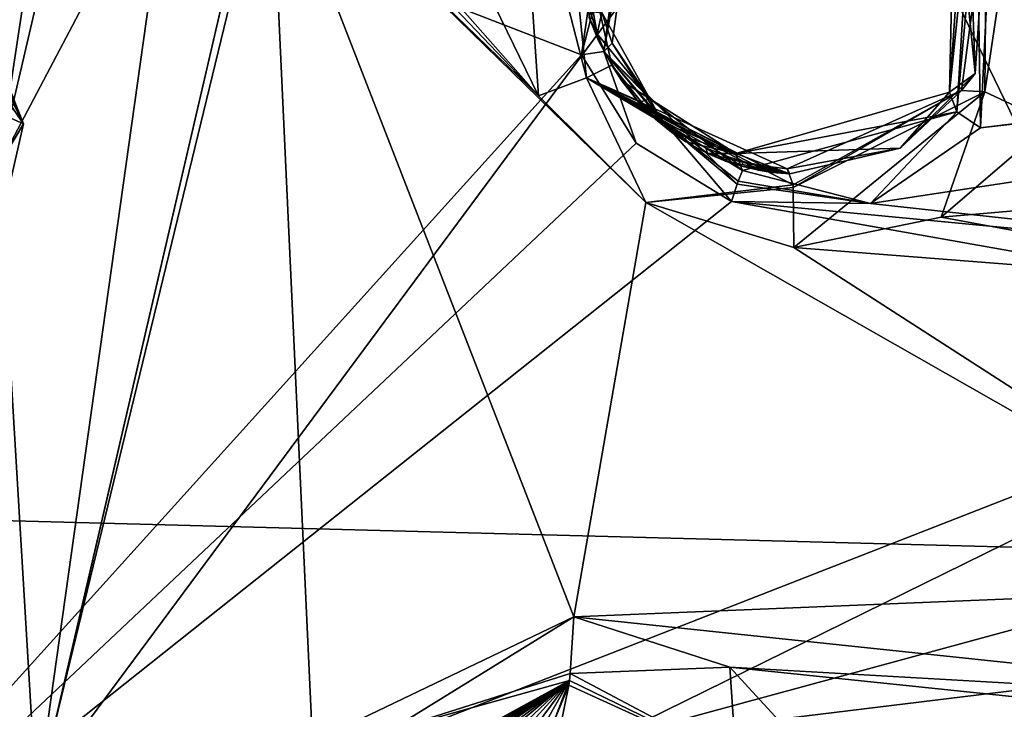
# Model space of a CAD drawing. Header units: millimetres. Extents: x -147 to 294, y -82 to 275.
# Tile 439 of 609: x 184 to 195, y 230 to 237. Entities that reach past the tile are written whole.
import ezdxf

# ---------------------------------------------------------------- set-up
doc = ezdxf.new("R2010")
doc.units = ezdxf.units.MM
doc.header["$LTSCALE"] = 67.506716
for name, color, linetype in [('1606', 7, 'CONTINUOUS'), ('1607', 7, 'CONTINUOUS'), ('1623', 7, 'CONTINUOUS'), ('1624', 7, 'CONTINUOUS'), ('1626', 7, 'CONTINUOUS'), ('1629', 7, 'CONTINUOUS'), ('1630', 7, 'CONTINUOUS'), ('1762', 7, 'CONTINUOUS'), ('2223', 7, 'CONTINUOUS'), ('2439', 7, 'CONTINUOUS'), ('2441', 7, 'CONTINUOUS'), ('2446', 7, 'CONTINUOUS'), ('2448', 7, 'CONTINUOUS'), ('2449', 7, 'CONTINUOUS'), ('2450', 7, 'CONTINUOUS'), ('2457', 7, 'CONTINUOUS'), ('2519', 7, 'CONTINUOUS'), ('2520', 7, 'CONTINUOUS'), ('3736', 7, 'CONTINUOUS'), ('557', 7, 'CONTINUOUS'), ('601', 7, 'CONTINUOUS'), ('841', 7, 'CONTINUOUS')]:
    doc.layers.add(name, color=color, linetype=linetype)

msp = doc.modelspace()

# ---------------------------------------------------------------- linework, layer by layer
at = {"layer": '1606', "linetype": 'CONTINUOUS'}
for points in [[(187.071, 239.47, -8.109), (189.781, 236.397, -8.307), (187.019, 239.299, -8.143), (187.071, 239.47, -8.109)], [(188.329, 239.384, -7.984), (189.781, 236.397, -8.307), (187.071, 239.47, -8.109), (188.329, 239.384, -7.984)], [(189.585, 239.301, -7.865), (189.781, 236.397, -8.307), (188.329, 239.384, -7.984), (189.585, 239.301, -7.865)], [(187.019, 239.299, -8.143), (189.781, 236.397, -8.307), (186.968, 239.125, -8.177), (187.019, 239.299, -8.143)], [(184.683, 229.706, -10.083), (186.968, 239.125, -8.177), (187.409, 229.613, -9.726), (184.683, 229.706, -10.083)], [(189.781, 236.397, -8.307), (190.905, 235.28, -8.366), (186.968, 239.125, -8.177), (189.781, 236.397, -8.307)], [(186.968, 239.125, -8.177), (190.905, 235.28, -8.366), (190.15, 230.931, -9.162), (186.968, 239.125, -8.177)], [(187.409, 229.613, -9.726), (186.968, 239.125, -8.177), (190.15, 230.931, -9.162), (187.409, 229.613, -9.726)], [(194.003, 235.123, -8.089), (195.158, 236.116, -7.839), (200.854, 235.719, -7.494), (194.003, 235.123, -8.089)], [(198.138, 234.363, -7.867), (194.003, 235.123, -8.089), (200.854, 235.719, -7.494), (198.138, 234.363, -7.867)], [(190.15, 230.931, -9.162), (190.905, 235.28, -8.366), (197.973, 231.25, -8.353), (190.15, 230.931, -9.162)], [(190.905, 235.28, -8.366), (192.458, 234.807, -8.284), (197.973, 231.25, -8.353), (190.905, 235.28, -8.366)], [(192.458, 234.807, -8.284), (194.003, 235.123, -8.089), (198.138, 234.363, -7.867), (192.458, 234.807, -8.284)], [(197.973, 231.25, -8.353), (192.458, 234.807, -8.284), (198.138, 234.363, -7.867), (197.973, 231.25, -8.353)], [(199.129, 229.982, -8.465), (190.15, 230.931, -9.162), (197.973, 231.25, -8.353), (199.129, 229.982, -8.465)], [(191.789, 230.401, -9.067), (190.15, 230.931, -9.162), (199.129, 229.982, -8.465), (191.789, 230.401, -9.067)], [(192.937, 229.15, -9.156), (191.789, 230.401, -9.067), (200.763, 229.469, -8.431), (192.937, 229.15, -9.156)], [(200.763, 229.469, -8.431), (191.789, 230.401, -9.067), (199.129, 229.982, -8.465), (200.763, 229.469, -8.431)]]:
    msp.add_3dface(points, dxfattribs=at)
at = {"layer": '1607', "linetype": 'CONTINUOUS'}
for points in [[(186.9, 239.261, -8.732), (184.515, 228.989, -10.425), (185.938, 239.124, -8.837), (186.9, 239.261, -8.732)], [(185.938, 239.124, -8.837), (184.515, 228.989, -10.425), (184.113, 235.665, -9.467), (185.938, 239.124, -8.837)], [(184.113, 235.665, -9.467), (184.515, 228.989, -10.425), (182.876, 229.94, -10.45), (184.113, 235.665, -9.467)]]:
    msp.add_3dface(points, dxfattribs=at)
at = {"layer": '1623', "linetype": 'CONTINUOUS'}
for points in [[(183.243, 238.971, -20.242), (183.209, 238.827, -20.27), (184.377, 236.105, -8.355), (183.243, 238.971, -20.242)], [(183.209, 238.827, -20.27), (183.173, 238.684, -20.3), (184.377, 236.105, -8.355), (183.209, 238.827, -20.27)], [(183.173, 238.684, -20.3), (183.642, 237.175, -14.883), (184.377, 236.105, -8.355), (183.173, 238.684, -20.3)], [(183.642, 237.175, -14.883), (184.113, 235.665, -9.467), (184.377, 236.105, -8.355), (183.642, 237.175, -14.883)], [(184.377, 236.105, -8.355), (184.113, 235.665, -9.467), (183.017, 230.122, -9.634), (184.377, 236.105, -8.355)]]:
    msp.add_3dface(points, dxfattribs=at)
at = {"layer": '1624', "linetype": 'CONTINUOUS'}
for points in [[(185.246, 240.515, -15.019), (184.113, 235.665, -9.467), (184.935, 241.077, -17.649), (185.246, 240.515, -15.019)], [(184.935, 241.077, -17.649), (184.113, 235.665, -9.467), (184.383, 240.653, -19.104), (184.935, 241.077, -17.649)], [(184.383, 240.653, -19.104), (184.113, 235.665, -9.467), (183.843, 240.224, -20.561), (184.383, 240.653, -19.104)], [(185.938, 239.124, -8.837), (184.113, 235.665, -9.467), (185.246, 240.515, -15.019), (185.938, 239.124, -8.837)]]:
    msp.add_3dface(points, dxfattribs=at)
at = {"layer": '1626', "linetype": 'CONTINUOUS'}
for points in [[(184.683, 229.706, -10.083), (184.515, 228.989, -10.425), (186.9, 239.261, -8.732), (184.683, 229.706, -10.083)], [(186.968, 239.125, -8.177), (184.683, 229.706, -10.083), (186.9, 239.261, -8.732), (186.968, 239.125, -8.177)]]:
    msp.add_3dface(points, dxfattribs=at)
at = {"layer": '1629', "linetype": 'CONTINUOUS'}
for points in [[(189.781, 236.397, -8.307), (189.585, 239.301, -7.865), (190.282, 236.588, -8.042), (189.781, 236.397, -8.307)], [(189.585, 239.301, -7.865), (190.025, 239.067, -7.72), (190.282, 236.588, -8.042), (189.585, 239.301, -7.865)], [(190.282, 236.588, -8.042), (190.025, 239.067, -7.72), (190.551, 236.72, -7.318), (190.282, 236.588, -8.042)], [(190.551, 236.72, -7.318), (190.025, 239.067, -7.72), (190.409, 236.977, -7.313), (190.551, 236.72, -7.318)], [(190.409, 236.977, -7.313), (190.025, 239.067, -7.72), (190.311, 237.22, -7.301), (190.409, 236.977, -7.313)], [(190.861, 236.333, -7.305), (190.282, 236.588, -8.042), (190.551, 236.72, -7.318), (190.861, 236.333, -7.305)], [(190.905, 235.28, -8.366), (189.781, 236.397, -8.307), (190.282, 236.588, -8.042), (190.905, 235.28, -8.366)], [(192.451, 235.464, -7.879), (190.905, 235.28, -8.366), (190.282, 236.588, -8.042), (192.451, 235.464, -7.879)], [(192.451, 235.464, -7.879), (190.282, 236.588, -8.042), (192.388, 235.632, -7.098), (192.451, 235.464, -7.879)], [(192.388, 235.632, -7.098), (190.282, 236.588, -8.042), (192.135, 235.662, -7.142), (192.388, 235.632, -7.098)], [(192.135, 235.662, -7.142), (190.282, 236.588, -8.042), (191.938, 235.706, -7.174), (192.135, 235.662, -7.142)], [(191.938, 235.706, -7.174), (190.282, 236.588, -8.042), (191.763, 235.76, -7.201), (191.938, 235.706, -7.174)], [(191.763, 235.76, -7.201), (190.282, 236.588, -8.042), (191.536, 235.854, -7.232), (191.763, 235.76, -7.201)], [(191.536, 235.854, -7.232), (190.282, 236.588, -8.042), (191.321, 235.97, -7.26), (191.536, 235.854, -7.232)], [(191.321, 235.97, -7.26), (190.282, 236.588, -8.042), (191.187, 236.058, -7.275), (191.321, 235.97, -7.26)], [(191.187, 236.058, -7.275), (190.282, 236.588, -8.042), (191.058, 236.154, -7.288), (191.187, 236.058, -7.275)], [(191.058, 236.154, -7.288), (190.282, 236.588, -8.042), (190.861, 236.333, -7.305), (191.058, 236.154, -7.288)], [(192.453, 235.435, -7.916), (190.905, 235.28, -8.366), (192.451, 235.464, -7.879), (192.453, 235.435, -7.916)], [(192.458, 234.807, -8.284), (190.905, 235.28, -8.366), (192.453, 235.435, -7.916), (192.458, 234.807, -8.284)]]:
    msp.add_3dface(points, dxfattribs=at)
at = {"layer": '1630', "linetype": 'CONTINUOUS'}
for points in [[(194.791, 238.647, -7.175), (195.158, 236.116, -7.839), (194.461, 236.44, -7.487), (194.791, 238.647, -7.175)], [(194.791, 238.647, -7.175), (194.461, 236.44, -7.487), (194.479, 238.44, -6.419), (194.791, 238.647, -7.175)], [(194.479, 238.44, -6.419), (194.461, 236.44, -7.487), (194.218, 236.453, -6.678), (194.479, 238.44, -6.419)], [(192.451, 235.464, -7.879), (192.388, 235.632, -7.098), (194.218, 236.453, -6.678), (192.451, 235.464, -7.879)], [(192.453, 235.435, -7.916), (192.451, 235.464, -7.879), (194.218, 236.453, -6.678), (192.453, 235.435, -7.916)], [(194.461, 236.44, -7.487), (192.453, 235.435, -7.916), (194.218, 236.453, -6.678), (194.461, 236.44, -7.487)], [(192.458, 234.807, -8.284), (192.453, 235.435, -7.916), (194.461, 236.44, -7.487), (192.458, 234.807, -8.284)], [(194.003, 235.123, -8.089), (192.458, 234.807, -8.284), (194.461, 236.44, -7.487), (194.003, 235.123, -8.089)], [(195.158, 236.116, -7.839), (194.003, 235.123, -8.089), (194.461, 236.44, -7.487), (195.158, 236.116, -7.839)]]:
    msp.add_3dface(points, dxfattribs=at)
at = {"layer": '1762', "linetype": 'CONTINUOUS'}
msp.add_3dface([(184.377, 236.105, -8.355), (183.017, 230.122, -9.634), (183.841, 236.341, -8.242), (184.377, 236.105, -8.355)], dxfattribs=at)
at = {"layer": '2223', "linetype": 'CONTINUOUS'}
for points in [[(190.231, 236.83, -5.85), (184.184, 239.17, -6.155), (181.297, 226.935, -8.747), (190.231, 236.83, -5.85)], [(190.527, 238.872, -5.499), (184.184, 239.17, -6.155), (190.231, 236.83, -5.85), (190.527, 238.872, -5.499)], [(209.84, 237.958, -4.563), (194.542, 238.644, -5.179), (194.418, 236.062, -5.575), (209.84, 237.958, -4.563)], [(193.262, 235.269, -5.798), (210.696, 237.928, -4.557), (194.418, 236.062, -5.575), (193.262, 235.269, -5.798)], [(210.696, 237.928, -4.557), (193.262, 235.269, -5.798), (201.624, 234.35, -5.316), (210.696, 237.928, -4.557)], [(210.696, 237.928, -4.557), (209.84, 237.958, -4.563), (194.418, 236.062, -5.575), (210.696, 237.928, -4.557)], [(190.805, 235.903, -5.937), (190.231, 236.83, -5.85), (181.297, 226.935, -8.747), (190.805, 235.903, -5.937)], [(191.804, 235.289, -5.933), (190.805, 235.903, -5.937), (181.297, 226.935, -8.747), (191.804, 235.289, -5.933)], [(191.804, 235.289, -5.933), (181.297, 226.935, -8.747), (199.281, 233.964, -5.515), (191.804, 235.289, -5.933)], [(193.262, 235.269, -5.798), (191.804, 235.289, -5.933), (201.624, 234.35, -5.316), (193.262, 235.269, -5.798)], [(201.624, 234.35, -5.316), (191.804, 235.289, -5.933), (199.281, 233.964, -5.515), (201.624, 234.35, -5.316)], [(181.297, 226.935, -8.747), (190.476, 229.631, -6.997), (199.281, 233.964, -5.515), (181.297, 226.935, -8.747)], [(199.281, 233.964, -5.515), (190.476, 229.631, -6.997), (198.492, 231.81, -5.892), (199.281, 233.964, -5.515)], [(198.492, 231.81, -5.892), (190.476, 229.631, -6.997), (199.039, 230.677, -6.027), (198.492, 231.81, -5.892)], [(199.039, 230.677, -6.027), (190.476, 229.631, -6.997), (200.051, 229.978, -6.065), (199.039, 230.677, -6.027)], [(190.476, 229.631, -6.997), (209.505, 229.187, -5.741), (200.051, 229.978, -6.065), (190.476, 229.631, -6.997)]]:
    msp.add_3dface(points, dxfattribs=at)
at = {"layer": '2439', "linetype": 'CONTINUOUS'}
for points in [[(190.527, 238.872, -5.499), (190.231, 236.83, -5.85), (190.725, 238.755, -5.608), (190.527, 238.872, -5.499)], [(190.725, 238.755, -5.608), (190.231, 236.83, -5.85), (190.467, 236.863, -5.921), (190.725, 238.755, -5.608)], [(190.725, 238.755, -5.608), (190.467, 236.863, -5.921), (190.801, 238.756, -5.853), (190.725, 238.755, -5.608)], [(190.801, 238.756, -5.853), (190.467, 236.863, -5.921), (190.552, 236.952, -6.148), (190.801, 238.756, -5.853)], [(190.552, 236.952, -6.148), (190.467, 236.863, -5.921), (191.073, 236.133, -6.199), (190.552, 236.952, -6.148)], [(190.231, 236.83, -5.85), (190.805, 235.903, -5.937), (190.467, 236.863, -5.921), (190.231, 236.83, -5.85)], [(190.805, 235.903, -5.937), (191.804, 235.289, -5.933), (190.467, 236.863, -5.921), (190.805, 235.903, -5.937)], [(190.467, 236.863, -5.921), (191.804, 235.289, -5.933), (191.864, 235.47, -5.962), (190.467, 236.863, -5.921)], [(190.467, 236.863, -5.921), (191.864, 235.47, -5.962), (191.073, 236.133, -6.199), (190.467, 236.863, -5.921)], [(191.073, 236.133, -6.199), (191.864, 235.47, -5.962), (191.875, 235.501, -5.982), (191.073, 236.133, -6.199)], [(191.921, 235.615, -6.166), (191.073, 236.133, -6.199), (191.875, 235.501, -5.982), (191.921, 235.615, -6.166)]]:
    msp.add_3dface(points, dxfattribs=at)
at = {"layer": '2441', "linetype": 'CONTINUOUS'}
for points in [[(190.801, 238.756, -5.853), (190.552, 236.952, -6.148), (190.445, 237.273, -6.776), (190.801, 238.756, -5.853)], [(190.445, 237.273, -6.776), (190.552, 236.952, -6.148), (190.947, 236.366, -6.867), (190.445, 237.273, -6.776)], [(190.552, 236.952, -6.148), (191.073, 236.133, -6.199), (190.947, 236.366, -6.867), (190.552, 236.952, -6.148)], [(191.073, 236.133, -6.199), (191.921, 235.615, -6.166), (190.947, 236.366, -6.867), (191.073, 236.133, -6.199)], [(190.947, 236.366, -6.867), (191.921, 235.615, -6.166), (191.851, 235.794, -6.867), (190.947, 236.366, -6.867)]]:
    msp.add_3dface(points, dxfattribs=at)
at = {"layer": '2446', "linetype": 'CONTINUOUS'}
for points in [[(194.093, 236.437, -6.562), (194.247, 238.63, -5.473), (194.144, 238.817, -6.2), (194.093, 236.437, -6.562)], [(194.309, 238.533, -5.479), (194.247, 238.63, -5.473), (194.093, 236.437, -6.562), (194.309, 238.533, -5.479)], [(194.168, 236.23, -5.811), (194.309, 238.533, -5.479), (194.093, 236.437, -6.562), (194.168, 236.23, -5.811)], [(191.851, 235.794, -6.867), (194.168, 236.23, -5.811), (194.093, 236.437, -6.562), (191.851, 235.794, -6.867)], [(191.851, 235.794, -6.867), (191.921, 235.615, -6.166), (194.168, 236.23, -5.811), (191.851, 235.794, -6.867)]]:
    msp.add_3dface(points, dxfattribs=at)
at = {"layer": '2448', "linetype": 'CONTINUOUS'}
for points in [[(194.418, 236.062, -5.575), (194.542, 238.644, -5.179), (194.38, 238.555, -5.281), (194.418, 236.062, -5.575)], [(194.168, 236.23, -5.811), (194.418, 236.062, -5.575), (194.38, 238.555, -5.281), (194.168, 236.23, -5.811)], [(194.309, 238.533, -5.479), (194.168, 236.23, -5.811), (194.38, 238.555, -5.281), (194.309, 238.533, -5.479)], [(191.921, 235.615, -6.166), (193.262, 235.269, -5.798), (194.168, 236.23, -5.811), (191.921, 235.615, -6.166)], [(193.262, 235.269, -5.798), (194.418, 236.062, -5.575), (194.168, 236.23, -5.811), (193.262, 235.269, -5.798)], [(193.262, 235.269, -5.798), (191.921, 235.615, -6.166), (191.875, 235.501, -5.982), (193.262, 235.269, -5.798)], [(191.864, 235.47, -5.962), (193.262, 235.269, -5.798), (191.875, 235.501, -5.982), (191.864, 235.47, -5.962)], [(191.804, 235.289, -5.933), (193.262, 235.269, -5.798), (191.864, 235.47, -5.962), (191.804, 235.289, -5.933)]]:
    msp.add_3dface(points, dxfattribs=at)
at = {"layer": '2449', "linetype": 'CONTINUOUS'}
for points in [[(194.093, 236.437, -6.562), (194.144, 238.817, -6.2), (194.361, 236.631, -6.509), (194.093, 236.437, -6.562)], [(194.361, 236.631, -6.509), (194.144, 238.817, -6.2), (194.285, 238.809, -6.19), (194.361, 236.631, -6.509)], [(190.326, 237.281, -6.786), (190.445, 237.273, -6.776), (190.396, 237.049, -6.816), (190.326, 237.281, -6.786)], [(190.445, 237.273, -6.776), (190.947, 236.366, -6.867), (190.396, 237.049, -6.816), (190.445, 237.273, -6.776)], [(190.396, 237.049, -6.816), (190.947, 236.366, -6.867), (190.48, 236.849, -6.839), (190.396, 237.049, -6.816)], [(190.48, 236.849, -6.839), (190.947, 236.366, -6.867), (190.653, 236.554, -6.868), (190.48, 236.849, -6.839)], [(190.653, 236.554, -6.868), (190.947, 236.366, -6.867), (190.832, 236.327, -6.885), (190.653, 236.554, -6.868)], [(193.575, 235.85, -6.696), (194.093, 236.437, -6.562), (194.361, 236.631, -6.509), (193.575, 235.85, -6.696)], [(191.851, 235.794, -6.867), (194.093, 236.437, -6.562), (193.575, 235.85, -6.696), (191.851, 235.794, -6.867)], [(190.947, 236.366, -6.867), (191.851, 235.794, -6.867), (190.832, 236.327, -6.885), (190.947, 236.366, -6.867)], [(190.832, 236.327, -6.885), (191.851, 235.794, -6.867), (191.008, 236.152, -6.895), (190.832, 236.327, -6.885)], [(191.008, 236.152, -6.895), (191.851, 235.794, -6.867), (191.174, 236.018, -6.899), (191.008, 236.152, -6.895)], [(191.174, 236.018, -6.899), (191.851, 235.794, -6.867), (191.327, 235.915, -6.9), (191.174, 236.018, -6.899)], [(191.327, 235.915, -6.9), (191.851, 235.794, -6.867), (191.552, 235.793, -6.896), (191.327, 235.915, -6.9)], [(192.415, 235.579, -6.846), (191.851, 235.794, -6.867), (193.575, 235.85, -6.696), (192.415, 235.579, -6.846)], [(191.851, 235.794, -6.867), (192.415, 235.579, -6.846), (191.552, 235.793, -6.896), (191.851, 235.794, -6.867)], [(191.552, 235.793, -6.896), (192.415, 235.579, -6.846), (191.741, 235.714, -6.89), (191.552, 235.793, -6.896)], [(191.741, 235.714, -6.89), (192.415, 235.579, -6.846), (191.899, 235.663, -6.883), (191.741, 235.714, -6.89)], [(191.899, 235.663, -6.883), (192.415, 235.579, -6.846), (192.087, 235.618, -6.871), (191.899, 235.663, -6.883)], [(192.087, 235.618, -6.871), (192.415, 235.579, -6.846), (192.228, 235.595, -6.861), (192.087, 235.618, -6.871)]]:
    msp.add_3dface(points, dxfattribs=at)
at = {"layer": '2450', "linetype": 'CONTINUOUS'}
for points in [[(194.479, 238.44, -6.419), (194.361, 236.631, -6.509), (194.285, 238.809, -6.19), (194.479, 238.44, -6.419)], [(194.479, 238.44, -6.419), (194.218, 236.453, -6.678), (194.361, 236.631, -6.509), (194.479, 238.44, -6.419)], [(194.218, 236.453, -6.678), (193.575, 235.85, -6.696), (194.361, 236.631, -6.509), (194.218, 236.453, -6.678)], [(194.218, 236.453, -6.678), (192.388, 235.632, -7.098), (193.575, 235.85, -6.696), (194.218, 236.453, -6.678)], [(192.388, 235.632, -7.098), (192.415, 235.579, -6.846), (193.575, 235.85, -6.696), (192.388, 235.632, -7.098)]]:
    msp.add_3dface(points, dxfattribs=at)
at = {"layer": '2457', "linetype": 'CONTINUOUS'}
for points in [[(190.311, 237.22, -7.301), (190.326, 237.281, -6.786), (190.396, 237.049, -6.816), (190.311, 237.22, -7.301)], [(190.409, 236.977, -7.313), (190.311, 237.22, -7.301), (190.396, 237.049, -6.816), (190.409, 236.977, -7.313)], [(190.409, 236.977, -7.313), (190.396, 237.049, -6.816), (190.48, 236.849, -6.839), (190.409, 236.977, -7.313)], [(190.551, 236.72, -7.318), (190.409, 236.977, -7.313), (190.48, 236.849, -6.839), (190.551, 236.72, -7.318)], [(190.551, 236.72, -7.318), (190.48, 236.849, -6.839), (190.653, 236.554, -6.868), (190.551, 236.72, -7.318)], [(190.861, 236.333, -7.305), (190.551, 236.72, -7.318), (190.832, 236.327, -6.885), (190.861, 236.333, -7.305)], [(190.551, 236.72, -7.318), (190.653, 236.554, -6.868), (190.832, 236.327, -6.885), (190.551, 236.72, -7.318)], [(190.861, 236.333, -7.305), (190.832, 236.327, -6.885), (191.008, 236.152, -6.895), (190.861, 236.333, -7.305)], [(191.058, 236.154, -7.288), (190.861, 236.333, -7.305), (191.008, 236.152, -6.895), (191.058, 236.154, -7.288)], [(191.058, 236.154, -7.288), (191.008, 236.152, -6.895), (191.174, 236.018, -6.899), (191.058, 236.154, -7.288)], [(191.187, 236.058, -7.275), (191.058, 236.154, -7.288), (191.174, 236.018, -6.899), (191.187, 236.058, -7.275)], [(191.187, 236.058, -7.275), (191.174, 236.018, -6.899), (191.327, 235.915, -6.9), (191.187, 236.058, -7.275)], [(191.321, 235.97, -7.26), (191.187, 236.058, -7.275), (191.327, 235.915, -6.9), (191.321, 235.97, -7.26)], [(191.536, 235.854, -7.232), (191.321, 235.97, -7.26), (191.552, 235.793, -6.896), (191.536, 235.854, -7.232)], [(191.321, 235.97, -7.26), (191.327, 235.915, -6.9), (191.552, 235.793, -6.896), (191.321, 235.97, -7.26)], [(191.763, 235.76, -7.201), (191.536, 235.854, -7.232), (191.741, 235.714, -6.89), (191.763, 235.76, -7.201)], [(191.536, 235.854, -7.232), (191.552, 235.793, -6.896), (191.741, 235.714, -6.89), (191.536, 235.854, -7.232)], [(191.763, 235.76, -7.201), (191.741, 235.714, -6.89), (191.899, 235.663, -6.883), (191.763, 235.76, -7.201)], [(191.938, 235.706, -7.174), (191.763, 235.76, -7.201), (191.899, 235.663, -6.883), (191.938, 235.706, -7.174)], [(191.938, 235.706, -7.174), (191.899, 235.663, -6.883), (192.087, 235.618, -6.871), (191.938, 235.706, -7.174)], [(192.135, 235.662, -7.142), (191.938, 235.706, -7.174), (192.087, 235.618, -6.871), (192.135, 235.662, -7.142)], [(192.135, 235.662, -7.142), (192.087, 235.618, -6.871), (192.228, 235.595, -6.861), (192.135, 235.662, -7.142)], [(192.388, 235.632, -7.098), (192.135, 235.662, -7.142), (192.415, 235.579, -6.846), (192.388, 235.632, -7.098)], [(192.415, 235.579, -6.846), (192.135, 235.662, -7.142), (192.228, 235.595, -6.861), (192.415, 235.579, -6.846)]]:
    msp.add_3dface(points, dxfattribs=at)
at = {"layer": '2519', "linetype": 'CONTINUOUS'}
for points in [[(187.409, 229.613, -9.726), (190.15, 230.931, -9.162), (188.213, 229.732, -9.45), (187.409, 229.613, -9.726)], [(188.213, 229.732, -9.45), (190.15, 230.931, -9.162), (190.112, 230.336, -9.082), (188.213, 229.732, -9.45)], [(190.104, 230.262, -9.043), (188.213, 229.732, -9.45), (190.112, 230.336, -9.082), (190.104, 230.262, -9.043)], [(188.448, 229.302, -8.852), (188.213, 229.732, -9.45), (190.104, 230.262, -9.043), (188.448, 229.302, -8.852)], [(188.495, 229.341, -8.836), (188.448, 229.302, -8.852), (190.104, 230.262, -9.043), (188.495, 229.341, -8.836)], [(188.545, 229.38, -8.819), (188.495, 229.341, -8.836), (190.104, 230.262, -9.043), (188.545, 229.38, -8.819)], [(188.597, 229.418, -8.801), (188.545, 229.38, -8.819), (190.104, 230.262, -9.043), (188.597, 229.418, -8.801)], [(188.651, 229.454, -8.784), (188.597, 229.418, -8.801), (190.104, 230.262, -9.043), (188.651, 229.454, -8.784)], [(188.705, 229.489, -8.767), (188.651, 229.454, -8.784), (190.104, 230.262, -9.043), (188.705, 229.489, -8.767)], [(188.761, 229.522, -8.75), (188.705, 229.489, -8.767), (190.104, 230.262, -9.043), (188.761, 229.522, -8.75)], [(188.816, 229.553, -8.733), (188.761, 229.522, -8.75), (190.104, 230.262, -9.043), (188.816, 229.553, -8.733)], [(188.871, 229.581, -8.717), (188.816, 229.553, -8.733), (190.104, 230.262, -9.043), (188.871, 229.581, -8.717)], [(188.925, 229.607, -8.701), (188.871, 229.581, -8.717), (190.104, 230.262, -9.043), (188.925, 229.607, -8.701)], [(188.979, 229.631, -8.686), (188.925, 229.607, -8.701), (190.104, 230.262, -9.043), (188.979, 229.631, -8.686)], [(189.034, 229.653, -8.67), (188.979, 229.631, -8.686), (190.104, 230.262, -9.043), (189.034, 229.653, -8.67)], [(189.089, 229.674, -8.655), (189.034, 229.653, -8.67), (190.104, 230.262, -9.043), (189.089, 229.674, -8.655)], [(189.145, 229.693, -8.64), (189.089, 229.674, -8.655), (190.104, 230.262, -9.043), (189.145, 229.693, -8.64)], [(189.203, 229.712, -8.625), (189.145, 229.693, -8.64), (190.104, 230.262, -9.043), (189.203, 229.712, -8.625)], [(189.264, 229.729, -8.609), (189.203, 229.712, -8.625), (190.104, 230.262, -9.043), (189.264, 229.729, -8.609)], [(189.328, 229.745, -8.592), (189.264, 229.729, -8.609), (190.104, 230.262, -9.043), (189.328, 229.745, -8.592)], [(189.395, 229.76, -8.576), (189.328, 229.745, -8.592), (190.104, 230.262, -9.043), (189.395, 229.76, -8.576)], [(189.464, 229.773, -8.559), (189.395, 229.76, -8.576), (190.104, 230.262, -9.043), (189.464, 229.773, -8.559)], [(189.536, 229.784, -8.541), (189.464, 229.773, -8.559), (190.104, 230.262, -9.043), (189.536, 229.784, -8.541)], [(189.61, 229.793, -8.524), (189.536, 229.784, -8.541), (190.104, 230.262, -9.043), (189.61, 229.793, -8.524)], [(189.687, 229.799, -8.507), (189.61, 229.793, -8.524), (190.104, 230.262, -9.043), (189.687, 229.799, -8.507)], [(189.766, 229.803, -8.489), (189.687, 229.799, -8.507), (190.104, 230.262, -9.043), (189.766, 229.803, -8.489)], [(189.848, 229.805, -8.471), (189.766, 229.803, -8.489), (190.104, 230.262, -9.043), (189.848, 229.805, -8.471)], [(189.931, 229.803, -8.454), (189.848, 229.805, -8.471), (190.104, 230.262, -9.043), (189.931, 229.803, -8.454)], [(189.931, 229.803, -8.454), (190.104, 230.262, -9.043), (190.098, 230.211, -9.012), (189.931, 229.803, -8.454)], [(190.016, 229.798, -8.437), (189.931, 229.803, -8.454), (190.098, 230.211, -9.012), (190.016, 229.798, -8.437)]]:
    msp.add_3dface(points, dxfattribs=at)
at = {"layer": '2520', "linetype": 'CONTINUOUS'}
for points in [[(190.15, 230.931, -9.162), (191.789, 230.401, -9.067), (190.112, 230.336, -9.082), (190.15, 230.931, -9.162)], [(190.104, 230.262, -9.043), (190.112, 230.336, -9.082), (191.852, 229.412, -8.942), (190.104, 230.262, -9.043)], [(190.112, 230.336, -9.082), (191.789, 230.401, -9.067), (191.852, 229.412, -8.942), (190.112, 230.336, -9.082)], [(191.789, 230.401, -9.067), (192.937, 229.15, -9.156), (191.852, 229.412, -8.942), (191.789, 230.401, -9.067)], [(190.098, 230.211, -9.012), (190.104, 230.262, -9.043), (191.852, 229.412, -8.942), (190.098, 230.211, -9.012)], [(190.016, 229.798, -8.437), (190.098, 230.211, -9.012), (191.852, 229.412, -8.942), (190.016, 229.798, -8.437)]]:
    msp.add_3dface(points, dxfattribs=at)
at = {"layer": '3736', "linetype": 'CONTINUOUS'}
for points in [[(183.243, 238.971, -20.242), (184.377, 236.105, -8.355), (183.287, 238.287, -16.849), (183.243, 238.971, -20.242)], [(184.377, 236.105, -8.355), (183.327, 237.623, -13.543), (183.287, 238.287, -16.849), (184.377, 236.105, -8.355)], [(184.377, 236.105, -8.355), (183.841, 236.341, -8.242), (183.327, 237.623, -13.543), (184.377, 236.105, -8.355)]]:
    msp.add_3dface(points, dxfattribs=at)
at = {"layer": '557', "linetype": 'CONTINUOUS'}
for points in [[(179.495, 244.144, -22.371), (192.781, 240.261, -27.408), (175.102, 216.403, -28.524), (179.495, 244.144, -22.371)], [(175.102, 216.403, -28.524), (192.781, 240.261, -27.408), (203.749, 217.597, -36.618), (175.102, 216.403, -28.524)], [(192.781, 240.261, -27.408), (206.369, 237.497, -31.433), (203.749, 217.597, -36.618), (192.781, 240.261, -27.408)]]:
    msp.add_3dface(points, dxfattribs=at)
at = {"layer": '601', "linetype": 'CONTINUOUS'}
for points in [[(180.021, 232.05, -23.733), (191.591, 251.939, -20.224), (186.5, 245.26, -21.08), (180.021, 232.05, -23.733)], [(185.502, 243.675, -21.301), (180.021, 232.05, -23.733), (186.5, 245.26, -21.08), (185.502, 243.675, -21.301)], [(184.519, 241.986, -21.532), (180.021, 232.05, -23.733), (185.502, 243.675, -21.301), (184.519, 241.986, -21.532)], [(181.221, 235.035, -22.572), (180.021, 232.05, -23.733), (184.519, 241.986, -21.532), (181.221, 235.035, -22.572)], [(182.753, 238.564, -22.021), (181.221, 235.035, -22.572), (184.519, 241.986, -21.532), (182.753, 238.564, -22.021)]]:
    msp.add_3dface(points, dxfattribs=at)
at = {"layer": '841', "linetype": 'CONTINUOUS'}
for points in [[(191.591, 251.939, -20.224), (180.021, 232.05, -23.733), (209.084, 231.284, -32.441), (191.591, 251.939, -20.224)], [(219.809, 241.46, -31.151), (191.591, 251.939, -20.224), (209.084, 231.284, -32.441), (219.809, 241.46, -31.151)], [(180.021, 232.05, -23.733), (177.47, 208.888, -28.97), (204.836, 217.355, -35.304), (180.021, 232.05, -23.733)], [(209.084, 231.284, -32.441), (180.021, 232.05, -23.733), (204.836, 217.355, -35.304), (209.084, 231.284, -32.441)]]:
    msp.add_3dface(points, dxfattribs=at)

doc.saveas('drawing.dxf')
